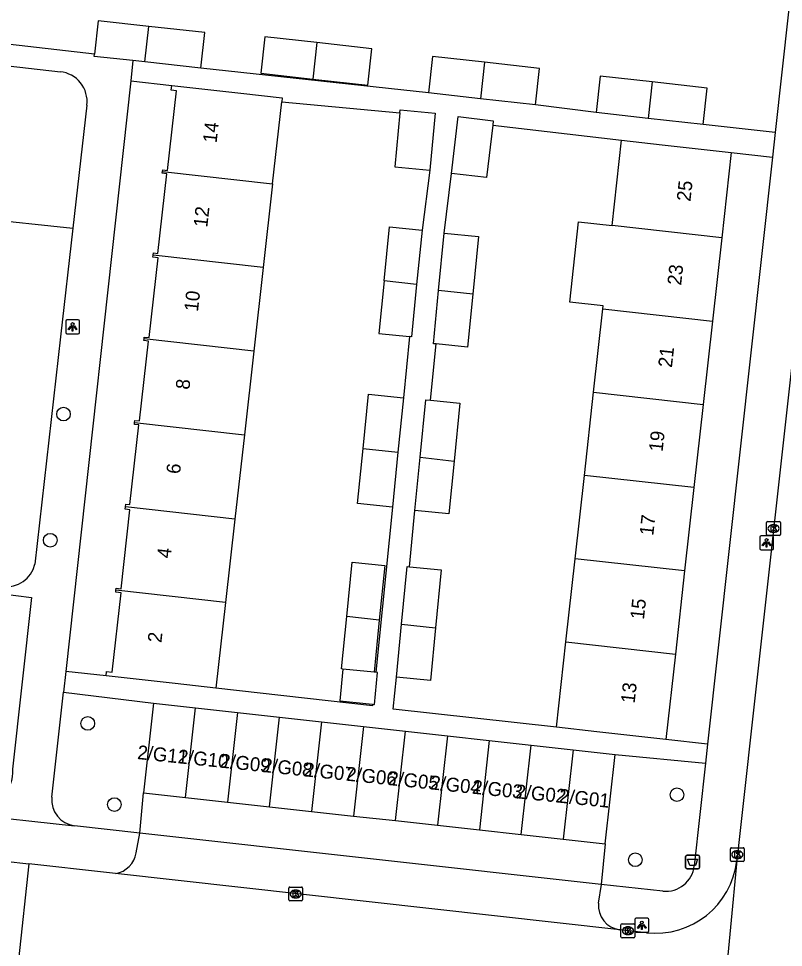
# Model space of a CAD drawing. Extents: x 161928 to 163055, y 386475 to 387428.
# Drawn here: x 162326.1 to 162381.1, y 386558.2 to 386624.9 of the extents above; entities that cross this region are included whole.
import ezdxf

# ---------------------------------------------------------------- set-up
doc = ezdxf.new("R2010")
doc.units = 0
for name, color, linetype in [('IMGEO_Afvalbak', 7, 'Continuous'), ('IMGEO_Boom', 7, 'Continuous'), ('IMGEO_Kolk', 7, 'Continuous'), ('IMGEO_Lichtpunt', 7, 'Continuous'), ('IMGEO_Pand', 7, 'Continuous'), ('IMGEO_Pand_nummerreeks', 7, 'Continuous'), ('IMGEO_Parkeervlak_open', 7, 'Continuous'), ('IMGEO_Rijbaan_lokaal_open', 7, 'Continuous'), ('IMGEO_Voetpad_open', 7, 'Continuous')]:
    doc.layers.add(name, color=color, linetype=linetype)

msp = doc.modelspace()

# ---------------------------------------------------------------- linework, layer by layer
at = {"layer": 'IMGEO_Afvalbak'}
for p, q in [((162374.057, 386563.908), (162374.057, 386564.708)), ((162374.057, 386564.708), (162374.057, 386563.908)), ((162374.157, 386564.808), (162374.947, 386564.808)), ((162374.947, 386564.808), (162374.157, 386564.808)), ((162375.047, 386564.708), (162375.047, 386563.908)), ((162375.047, 386563.908), (162375.047, 386564.708)), ((162374.947, 386563.808), (162374.157, 386563.808)), ((162374.157, 386563.808), (162374.947, 386563.808))]:
    msp.add_line(p, q, dxfattribs=at)
msp.add_lwpolyline([(162374.2, 386564.522), (162374.904, 386564.522), (162374.755, 386564.052), (162374.349, 386564.052), (162374.2, 386564.522)], dxfattribs=at)
for centre, start, end in [((162374.157, 386564.708), 90, 180), ((162374.157, 386564.708), 90, 180), ((162374.947, 386564.708), 0, 90), ((162374.947, 386564.708), 360, 90), ((162374.157, 386563.908), 180, 270), ((162374.157, 386563.908), 180, 270), ((162374.947, 386563.908), 270, 0), ((162374.947, 386563.908), 270, 0)]:
    msp.add_arc(centre, 0.1, start, end, dxfattribs=at)
at = {"layer": 'IMGEO_Boom'}
for centre in [(162329.347, 386596.493), (162328.39, 386587.431), (162331.089, 386574.263), (162373.432, 386569.145), (162333.003, 386568.438), (162370.439, 386564.472)]:
    msp.add_circle(centre, 0.489, dxfattribs=at)
at = {"layer": 'IMGEO_Kolk'}
for p, q in [((162379.873, 386587.844), (162379.873, 386588.696)), ((162379.948, 386588.77), (162380.8, 386588.77)), ((162380.361, 386588.55), (162380.386, 386588.55)), ((162380.874, 386588.696), (162380.874, 386587.844)), ((162380.8, 386587.77), (162379.948, 386587.77)), ((162380.384, 386587.99), (162380.359, 386587.99)), ((162377.269, 386564.412), (162377.269, 386565.264)), ((162377.344, 386565.338), (162378.196, 386565.338)), ((162377.757, 386565.118), (162377.782, 386565.118)), ((162378.27, 386565.264), (162378.27, 386564.412)), ((162378.196, 386564.338), (162377.344, 386564.338)), ((162377.78, 386564.558), (162377.755, 386564.558)), ((162345.53, 386561.585), (162345.53, 386562.437)), ((162345.605, 386562.511), (162346.457, 386562.511)), ((162346.531, 386562.437), (162346.531, 386561.585)), ((162346.041, 386561.731), (162346.016, 386561.731)), ((162346.018, 386562.291), (162346.043, 386562.291)), ((162346.457, 386561.511), (162345.605, 386561.511)), ((162369.409, 386558.943), (162369.409, 386559.795)), ((162369.484, 386559.869), (162370.336, 386559.869)), ((162370.41, 386559.795), (162370.41, 386558.943)), ((162369.92, 386559.089), (162369.895, 386559.089)), ((162369.897, 386559.649), (162369.922, 386559.649)), ((162370.336, 386558.869), (162369.484, 386558.869))]:
    msp.add_line(p, q, dxfattribs=at)
for points in [[(162379.873, 386587.844), (162379.873, 386588.696)], [(162379.948, 386588.77), (162380.8, 386588.77)], [(162380.194, 386588.47), (162380.317, 386588.47), (162380.317, 386588.319), (162380.447, 386588.47), (162380.611, 386588.47), (162380.465, 386588.319), (162380.618, 386588.07), (162380.466, 386588.07), (162380.381, 386588.234), (162380.317, 386588.167), (162380.317, 386588.07), (162380.194, 386588.07), (162380.194, 386588.47)], [(162380.874, 386588.696), (162380.874, 386587.844)], [(162380.8, 386587.77), (162379.948, 386587.77)], [(162377.269, 386564.412), (162377.269, 386565.264)], [(162377.344, 386565.338), (162378.196, 386565.338)], [(162377.59, 386565.038), (162377.713, 386565.038), (162377.713, 386564.887), (162377.843, 386565.038), (162378.007, 386565.038), (162377.861, 386564.887), (162378.014, 386564.638), (162377.862, 386564.638), (162377.777, 386564.802), (162377.713, 386564.735), (162377.713, 386564.638), (162377.59, 386564.638), (162377.59, 386565.038)], [(162378.27, 386565.264), (162378.27, 386564.412)], [(162378.196, 386564.338), (162377.344, 386564.338)], [(162345.53, 386561.585), (162345.53, 386562.437)], [(162345.605, 386562.511), (162346.457, 386562.511)], [(162346.531, 386562.437), (162346.531, 386561.585)], [(162345.851, 386562.211), (162345.974, 386562.211), (162345.974, 386562.06), (162346.104, 386562.211), (162346.268, 386562.211), (162346.122, 386562.06), (162346.275, 386561.811), (162346.123, 386561.811), (162346.038, 386561.975), (162345.974, 386561.908), (162345.974, 386561.811), (162345.851, 386561.811), (162345.851, 386562.211)], [(162346.457, 386561.511), (162345.605, 386561.511)], [(162369.409, 386558.943), (162369.409, 386559.795)], [(162369.484, 386559.869), (162370.336, 386559.869)], [(162370.41, 386559.795), (162370.41, 386558.943)], [(162369.73, 386559.569), (162369.853, 386559.569), (162369.853, 386559.418), (162369.983, 386559.569), (162370.147, 386559.569), (162370.001, 386559.418), (162370.154, 386559.169), (162370.002, 386559.169), (162369.917, 386559.333), (162369.853, 386559.266), (162369.853, 386559.169), (162369.73, 386559.169), (162369.73, 386559.569)], [(162370.336, 386558.869), (162369.484, 386558.869)]]:
    msp.add_lwpolyline(points, dxfattribs=at)
for centre, start, end in [((162379.95, 386588.694), 91.55205, 178.44795), ((162379.95, 386588.694), 91.55205, 178.44795), ((162380.798, 386588.694), 1.55205, 88.44795), ((162380.798, 386588.694), 1.55205, 88.44795), ((162379.95, 386587.846), 181.55205, 268.44795), ((162379.95, 386587.846), 181.55205, 268.44795), ((162380.798, 386587.846), 271.55205, 358.44795), ((162380.798, 386587.846), 271.55205, 358.44795), ((162377.346, 386565.262), 91.55205, 178.44795), ((162377.346, 386565.262), 91.55205, 178.44795), ((162378.194, 386565.262), 1.55205, 88.44795), ((162378.194, 386565.262), 1.55205, 88.44795), ((162377.346, 386564.414), 181.55205, 268.44795), ((162377.346, 386564.414), 181.55205, 268.44795), ((162378.194, 386564.414), 271.55205, 358.44795), ((162378.194, 386564.414), 271.55205, 358.44795), ((162345.607, 386562.435), 91.55205, 178.44795), ((162345.607, 386562.435), 91.55205, 178.44795), ((162346.455, 386562.435), 1.55205, 88.44795), ((162346.455, 386562.435), 1.55205, 88.44795), ((162345.607, 386561.587), 181.55205, 268.44795), ((162345.607, 386561.587), 181.55205, 268.44795), ((162346.455, 386561.587), 271.55205, 358.44795), ((162346.455, 386561.587), 271.55205, 358.44795), ((162369.486, 386559.793), 91.55205, 178.44795), ((162369.486, 386559.793), 91.55205, 178.44795), ((162370.334, 386559.793), 1.55205, 88.44795), ((162370.334, 386559.793), 1.55205, 88.44795), ((162369.486, 386558.945), 181.55205, 268.44795), ((162369.486, 386558.945), 181.55205, 268.44795), ((162370.334, 386558.945), 271.55205, 358.44795), ((162370.334, 386558.945), 271.55205, 358.44795)]:
    msp.add_arc(centre, 0.0765, start, end, dxfattribs=at)
for centre, major_axis, ratio, start_param, end_param in [((162380.36, 386588.27), (-0.387, 0.002), 0.722429, 4.712389, 7.853982), ((162380.385, 386588.27), (-0.39, 0.002), 0.717154, 1.570796, 4.712389), ((162377.756, 386564.838), (-0.387, 0.002), 0.722429, 4.712389, 7.853982), ((162377.781, 386564.838), (-0.39, 0.002), 0.717154, 1.570796, 4.712389), ((162346.017, 386562.011), (-0.387, 0.002), 0.722429, 4.712389, 7.853982), ((162346.042, 386562.011), (-0.39, 0.002), 0.717154, 1.570796, 4.712389), ((162369.896, 386559.369), (-0.387, 0.002), 0.722429, 4.712389, 7.853982), ((162369.921, 386559.369), (-0.39, 0.002), 0.717154, 1.570796, 4.712389)]:
    msp.add_ellipse(centre, major_axis=major_axis, ratio=ratio, start_param=start_param, end_param=end_param, dxfattribs=at)
at = {"layer": 'IMGEO_Lichtpunt'}
for p, q in [((162329.503, 386603.165), (162329.503, 386602.358)), ((162329.503, 386603.165), (162329.503, 386602.358)), ((162330.405, 386603.26), (162329.597, 386603.26)), ((162330.405, 386603.26), (162329.597, 386603.26)), ((162330.499, 386602.358), (162330.499, 386603.165)), ((162330.499, 386602.358), (162330.499, 386603.165)), ((162329.597, 386602.264), (162330.405, 386602.264)), ((162329.597, 386602.264), (162330.405, 386602.264)), ((162380.28, 386587.742), (162379.472, 386587.742)), ((162380.28, 386587.742), (162379.472, 386587.742)), ((162379.378, 386587.647), (162379.378, 386586.84)), ((162379.378, 386587.647), (162379.378, 386586.84)), ((162380.374, 386586.84), (162380.374, 386587.647)), ((162380.374, 386586.84), (162380.374, 386587.647)), ((162379.472, 386586.746), (162380.28, 386586.746)), ((162379.472, 386586.746), (162380.28, 386586.746)), ((162370.412, 386560.167), (162370.412, 386559.36)), ((162370.412, 386560.167), (162370.412, 386559.36)), ((162371.314, 386560.262), (162370.506, 386560.262)), ((162371.314, 386560.262), (162370.506, 386560.262)), ((162371.408, 386559.36), (162371.408, 386560.167)), ((162371.408, 386559.36), (162371.408, 386560.167)), ((162370.506, 386559.266), (162371.314, 386559.266)), ((162370.506, 386559.266), (162371.314, 386559.266))]:
    msp.add_line(p, q, dxfattribs=at)
for points in [[(162329.877, 386602.829), (162329.916, 386602.801), (162329.728, 386602.539), (162329.69, 386602.566), (162329.877, 386602.829)], [(162329.979, 386602.781), (162330.026, 386602.781), (162330.026, 386602.459), (162329.979, 386602.459), (162329.979, 386602.781)], [(162330.089, 386602.801), (162330.127, 386602.828), (162330.314, 386602.566), (162330.275, 386602.538), (162330.089, 386602.801)], [(162379.752, 386587.311), (162379.791, 386587.283), (162379.603, 386587.021), (162379.565, 386587.048), (162379.752, 386587.311)], [(162379.854, 386587.263), (162379.901, 386587.263), (162379.901, 386586.941), (162379.854, 386586.941), (162379.854, 386587.263)], [(162379.964, 386587.283), (162380.002, 386587.31), (162380.189, 386587.048), (162380.15, 386587.02), (162379.964, 386587.283)], [(162370.786, 386559.831), (162370.825, 386559.803), (162370.637, 386559.541), (162370.599, 386559.568), (162370.786, 386559.831)], [(162370.888, 386559.783), (162370.935, 386559.783), (162370.935, 386559.461), (162370.888, 386559.461), (162370.888, 386559.783)], [(162370.998, 386559.803), (162371.036, 386559.83), (162371.223, 386559.568), (162371.184, 386559.54), (162370.998, 386559.803)]]:
    msp.add_lwpolyline(points, dxfattribs=at)
for centre in [(162330.002, 386602.963), (162379.877, 386587.445), (162370.911, 386559.965)]:
    msp.add_circle(centre, 0.0994, dxfattribs=at)
for centre, start, end in [((162329.597, 386603.165), 90, 180), ((162329.597, 386603.165), 90, 180), ((162330.405, 386603.165), 0, 90), ((162330.405, 386603.165), 0, 90), ((162329.597, 386602.358), 180, 270), ((162329.597, 386602.358), 180, 270), ((162330.405, 386602.358), 270, 0), ((162330.405, 386602.358), 270, 360), ((162379.472, 386587.647), 90, 180), ((162379.472, 386587.647), 90, 180), ((162380.28, 386587.647), 0, 90), ((162380.28, 386587.647), 0, 90), ((162379.472, 386586.84), 180, 270), ((162379.472, 386586.84), 180, 270), ((162380.28, 386586.84), 270, 0), ((162380.28, 386586.84), 270, 360), ((162370.506, 386560.167), 90, 180), ((162370.506, 386560.167), 90, 180), ((162371.314, 386560.167), 0, 90), ((162371.314, 386560.167), 0, 90), ((162370.506, 386559.36), 180, 270), ((162370.506, 386559.36), 180, 270), ((162371.314, 386559.36), 270, 0), ((162371.314, 386559.36), 270, 360)]:
    msp.add_arc(centre, 0.0946, start, end, dxfattribs=at)
at = {"layer": 'IMGEO_Pand'}
for points in [[(162335.477, 386624.352), (162331.845, 386624.755), (162331.579, 386622.359)], [(162335.191, 386621.793), (162335.477, 386624.352)], [(162339.209, 386621.347), (162339.493, 386623.906), (162335.477, 386624.352)], [(162347.553, 386623.181), (162343.823, 386623.595), (162343.532, 386620.978), (162347.26, 386620.564)], [(162347.553, 386623.181), (162347.26, 386620.564)], [(162347.26, 386620.564), (162351.22, 386620.124), (162351.511, 386622.741), (162347.553, 386623.181)], [(162334.337, 386621.888), (162331.561, 386622.196), (162331.579, 386622.359)], [(162335.191, 386621.793), (162334.337, 386621.888)], [(162339.209, 386621.347), (162335.191, 386621.793)], [(162359.601, 386621.768), (162355.871, 386622.182), (162355.58, 386619.565)], [(162359.601, 386621.768), (162359.308, 386619.151)], [(162363.268, 386618.711), (162363.559, 386621.328), (162359.601, 386621.768)], [(162371.65, 386620.355), (162367.92, 386620.769), (162367.629, 386618.152)], [(162336.461, 386613.922), (162336.475, 386614.044), (162336.822, 386614.005), (162337.464, 386619.717), (162337.082, 386619.76), (162337.12, 386620.102)], [(162337.12, 386620.102), (162342.089, 386619.544), (162345.062, 386619.21), (162345.03, 386618.928)], [(162371.65, 386620.355), (162371.357, 386617.738)], [(162375.317, 386617.298), (162375.608, 386619.915), (162371.65, 386620.355)], [(162359.308, 386619.151), (162355.58, 386619.565)], [(162363.268, 386618.711), (162359.308, 386619.151)], [(162344.367, 386613.03), (162345.03, 386618.928)], [(162353.509, 386618.129), (162353.145, 386614.265), (162355.675, 386614.027)], [(162353.509, 386618.129), (162353.53, 386618.348), (162356.06, 386618.11), (162355.675, 386614.027)], [(162357.229, 386613.784), (162357.709, 386617.868), (162360.232, 386617.571), (162360.195, 386617.256)], [(162371.357, 386617.738), (162367.629, 386618.152)], [(162375.317, 386617.298), (162371.357, 386617.738)], [(162360.195, 386617.256), (162359.751, 386613.488), (162357.229, 386613.784)], [(162368.772, 386610.033), (162369.454, 386616.165)], [(162369.454, 386616.165), (162372.358, 386615.842), (162377.327, 386615.29)], [(162377.327, 386615.29), (162376.645, 386609.159)], [(162335.785, 386607.915), (162335.802, 386608.068), (162336.136, 386608.03), (162336.78, 386613.762), (162336.447, 386613.799), (162336.461, 386613.922)], [(162336.461, 386613.922), (162344.367, 386613.03)], [(162344.367, 386613.03), (162343.692, 386607.023)], [(162352.384, 386606.061), (162352.775, 386609.951), (162355.115, 386609.716)], [(162355.115, 386609.716), (162354.722, 386605.798)], [(162368.107, 386604.05), (162368.131, 386604.271), (162365.725, 386604.538), (162366.365, 386610.3), (162368.772, 386610.033)], [(162376.645, 386609.159), (162368.772, 386610.033)], [(162356.304, 386605.373), (162356.709, 386609.503)], [(162356.709, 386609.503), (162359.159, 386609.263), (162358.751, 386605.101)], [(162376.645, 386609.159), (162375.98, 386603.176)], [(162335.134, 386601.9), (162335.148, 386602.028), (162335.51, 386601.987), (162336.154, 386607.714), (162335.767, 386607.758), (162335.785, 386607.915)], [(162343.692, 386607.023), (162335.785, 386607.915)], [(162343.692, 386607.023), (162343.017, 386601.012)], [(162352.384, 386606.061), (162352.006, 386602.289), (162354.217, 386602.067)], [(162354.722, 386605.798), (162352.384, 386606.061)], [(162354.722, 386605.798), (162354.346, 386602.054), (162354.217, 386602.067)], [(162356.119, 386601.53), (162355.929, 386601.549), (162356.304, 386605.373)], [(162358.751, 386605.101), (162358.38, 386601.309), (162356.119, 386601.53)], [(162358.751, 386605.101), (162356.304, 386605.373)], [(162367.442, 386598.067), (162368.107, 386604.05)], [(162368.107, 386604.05), (162375.98, 386603.176)], [(162375.98, 386603.176), (162375.315, 386597.193)], [(162334.454, 386595.895), (162334.47, 386596.042), (162334.804, 386596.004), (162335.448, 386601.731), (162335.119, 386601.768), (162335.134, 386601.9)], [(162343.017, 386601.012), (162335.134, 386601.9)], [(162343.017, 386601.012), (162342.342, 386595.006)], [(162350.878, 386594.028), (162351.268, 386597.916), (162353.775, 386597.664)], [(162366.776, 386592.084), (162367.442, 386598.067)], [(162367.442, 386598.067), (162375.315, 386597.193)], [(162353.775, 386597.664), (162353.382, 386593.746)], [(162354.972, 386593.391), (162355.377, 386597.521), (162355.723, 386597.487)], [(162355.723, 386597.487), (162357.827, 386597.281), (162357.419, 386593.119)], [(162375.315, 386597.193), (162374.65, 386591.21)], [(162333.808, 386589.838), (162333.829, 386590.025), (162334.123, 386589.992), (162334.766, 386595.715), (162334.438, 386595.752), (162334.454, 386595.895)], [(162334.454, 386595.895), (162342.342, 386595.006)], [(162342.342, 386595.006), (162341.662, 386588.952)], [(162352.987, 386589.814), (162350.481, 386590.066), (162350.878, 386594.028)], [(162350.878, 386594.028), (162353.382, 386593.746)], [(162353.382, 386593.746), (162352.987, 386589.814)], [(162354.597, 386589.567), (162354.972, 386593.391)], [(162357.419, 386593.119), (162357.048, 386589.327), (162354.597, 386589.567)], [(162354.972, 386593.391), (162357.419, 386593.119)], [(162366.111, 386586.101), (162366.776, 386592.084)], [(162374.65, 386591.21), (162366.776, 386592.084)], [(162374.65, 386591.21), (162373.985, 386585.227)], [(162333.118, 386583.84), (162333.134, 386583.983), (162333.481, 386583.944), (162334.118, 386589.613), (162333.787, 386589.651), (162333.808, 386589.838)], [(162341.662, 386588.952), (162333.808, 386589.838)], [(162341.662, 386588.952), (162340.988, 386582.953)], [(162349.704, 386581.958), (162350.095, 386585.848), (162352.435, 386585.613), (162352.042, 386581.695)], [(162365.446, 386580.118), (162366.111, 386586.101)], [(162373.985, 386585.227), (162366.111, 386586.101)], [(162353.64, 386581.409), (162354.045, 386585.539), (162354.201, 386585.524)], [(162354.201, 386585.524), (162356.495, 386585.299), (162356.087, 386581.137)], [(162373.985, 386585.227), (162373.32, 386579.244)], [(162332.4, 386577.685), (162332.433, 386577.985), (162332.848, 386577.938), (162333.49, 386583.65), (162333.101, 386583.693), (162333.118, 386583.84)], [(162340.988, 386582.953), (162333.118, 386583.84)], [(162340.988, 386582.953), (162340.297, 386576.798)], [(162349.431, 386578.175), (162349.326, 386578.186), (162349.704, 386581.958)], [(162352.042, 386581.695), (162349.704, 386581.958)], [(162352.042, 386581.695), (162351.666, 386577.951)], [(162353.265, 386577.585), (162353.64, 386581.409)], [(162356.087, 386581.137), (162355.716, 386577.345), (162353.265, 386577.585)], [(162353.64, 386581.409), (162356.087, 386581.137)], [(162364.765, 386573.988), (162365.446, 386580.118)], [(162365.446, 386580.118), (162373.32, 386579.244)], [(162373.32, 386579.244), (162372.638, 386573.113)], [(162340.297, 386576.798), (162337.369, 386577.127), (162332.4, 386577.685)], [(162349.431, 386578.175), (162349.201, 386575.882), (162351.563, 386575.645)], [(162351.666, 386577.951), (162349.431, 386578.175)], [(162351.563, 386575.645), (162351.685, 386575.633), (162351.915, 386577.926), (162351.794, 386577.938)], [(162351.794, 386577.938), (162351.666, 386577.951)], [(162335.817, 386575.725), (162335.103, 386569.288)], [(162335.817, 386575.725), (162338.833, 386575.39)], [(162338.119, 386568.953), (162338.833, 386575.39)], [(162338.833, 386575.39), (162341.849, 386575.056)], [(162341.849, 386575.056), (162341.135, 386568.619)], [(162341.849, 386575.056), (162344.865, 386574.721)], [(162344.151, 386568.284), (162344.865, 386574.721)], [(162344.865, 386574.721), (162347.881, 386574.386)], [(162347.881, 386574.386), (162347.167, 386567.949)], [(162347.881, 386574.386), (162350.897, 386574.051)], [(162350.897, 386574.051), (162350.183, 386567.614)], [(162350.897, 386574.051), (162353.914, 386573.717)], [(162353.199, 386567.28), (162353.914, 386573.717)], [(162353.914, 386573.717), (162356.93, 386573.382)], [(162372.638, 386573.113), (162367.669, 386573.665), (162364.765, 386573.988)], [(162356.93, 386573.382), (162356.215, 386566.945)], [(162356.93, 386573.382), (162359.946, 386573.047)], [(162359.946, 386573.047), (162359.231, 386566.61)], [(162359.946, 386573.047), (162362.962, 386572.712)], [(162362.247, 386566.275), (162362.962, 386572.712)], [(162362.962, 386572.712), (162365.978, 386572.378)], [(162365.978, 386572.378), (162365.264, 386565.941)], [(162365.978, 386572.378), (162368.994, 386572.043)], [(162368.28, 386565.606), (162368.994, 386572.043)], [(162335.103, 386569.288), (162338.119, 386568.953)], [(162338.119, 386568.953), (162341.135, 386568.619)], [(162341.135, 386568.619), (162344.151, 386568.284)], [(162344.151, 386568.284), (162347.167, 386567.949)], [(162347.167, 386567.949), (162350.183, 386567.614)], [(162350.183, 386567.614), (162353.199, 386567.28)], [(162353.199, 386567.28), (162356.215, 386566.945)], [(162356.215, 386566.945), (162359.231, 386566.61)], [(162359.231, 386566.61), (162362.247, 386566.275)], [(162362.247, 386566.275), (162365.264, 386565.941)], [(162365.264, 386565.941), (162368.28, 386565.606)]]:
    msp.add_lwpolyline(points, dxfattribs=at)
at = {"layer": 'IMGEO_Parkeervlak_open'}
msp.add_lwpolyline([(162323.218, 386610.58), (162330.022, 386609.861)], dxfattribs=at)
at = {"layer": 'IMGEO_Rijbaan_lokaal_open'}
for points in [[(162385.93, 386638.274), (162377.724, 386564.413)], [(162323.428, 386564.57), (162326.864, 386564.186)], [(162377.724, 386564.413), (162376.367, 386550.047)], [(162326.864, 386564.186), (162326.118, 386557.275)], [(162333.087, 386563.491), (162332.431, 386563.564), (162326.864, 386564.186)], [(162369.315, 386559.435), (162333.087, 386563.491)], [(162371.239, 386559.222), (162369.315, 386559.435)]]:
    msp.add_lwpolyline(points, dxfattribs=at)
msp.add_arc((162371.884, 386565.062), 5.876, 263.69547, 353.65646, dxfattribs=at)
at = {"layer": 'IMGEO_Voetpad_open'}
for points in [[(162380.412, 386641.923), (162380.674, 386641.869), (162380.929, 386641.791), (162381.177, 386641.691), (162381.414, 386641.57), (162381.64, 386641.427), (162381.852, 386641.266), (162382.049, 386641.085), (162382.229, 386640.888), (162382.391, 386640.676), (162382.533, 386640.45), (162382.654, 386640.212), (162382.754, 386639.964), (162382.831, 386639.709), (162382.885, 386639.447), (162382.915, 386639.182), (162382.921, 386638.915), (162382.904, 386638.649), (162380.485, 386616.728)], [(162331.579, 386622.359), (162324.683, 386623.149)], [(162334.337, 386621.888), (162334.176, 386620.426)], [(162324.503, 386621.605), (162329.121, 386621.091)], [(162355.58, 386619.565), (162339.209, 386621.347)], [(162334.176, 386620.426), (162329.504, 386577.985)], [(162334.176, 386620.426), (162337.12, 386620.102)], [(162331.03, 386618.696), (162330.022, 386609.861)], [(162345.03, 386618.928), (162353.509, 386618.129)], [(162367.629, 386618.152), (162363.268, 386618.711)], [(162360.195, 386617.256), (162369.454, 386616.165)], [(162380.485, 386616.728), (162375.317, 386617.298)], [(162380.485, 386616.728), (162380.29, 386614.963)], [(162377.327, 386615.29), (162380.29, 386614.963)], [(162380.29, 386614.963), (162375.635, 386572.782)], [(162355.675, 386614.027), (162355.115, 386609.716)], [(162356.709, 386609.503), (162357.229, 386613.784)], [(162330.022, 386609.861), (162329.131, 386602.045), (162327.283, 386585.709)], [(162354.217, 386602.067), (162353.775, 386597.664)], [(162355.723, 386597.487), (162356.119, 386601.53)], [(162352.987, 386589.814), (162351.794, 386577.938)], [(162354.201, 386585.524), (162354.597, 386589.567)], [(162323.646, 386583.742), (162327.047, 386583.312), (162325.687, 386570.981), (162325.682, 386570.713), (162325.653, 386570.433), (162325.599, 386570.157), (162325.52, 386569.887), (162325.418, 386569.624), (162325.292, 386569.372), (162325.145, 386569.133), (162324.977, 386568.907), (162324.789, 386568.697), (162324.583, 386568.505), (162324.361, 386568.332), (162324.124, 386568.18), (162323.875, 386568.049), (162323.615, 386567.942), (162323.346, 386567.857), (162323.071, 386567.797), (162322.792, 386567.762), (162322.511, 386567.753), (162322.23, 386567.768)], [(162329.504, 386577.985), (162329.341, 386576.504)], [(162332.4, 386577.685), (162329.504, 386577.985)], [(162364.765, 386573.988), (162353.04, 386575.292), (162353.265, 386577.585)], [(162328.512, 386568.969), (162329.341, 386576.504)], [(162329.341, 386576.504), (162335.817, 386575.725)], [(162351.563, 386575.645), (162351.552, 386575.533), (162340.297, 386576.798)], [(162375.635, 386572.782), (162372.638, 386573.113)], [(162375.635, 386572.782), (162375.483, 386571.401)], [(162368.994, 386572.043), (162375.483, 386571.401)], [(162375.483, 386571.401), (162374.673, 386564.034)], [(162334.821, 386566.369), (162335.103, 386569.288)], [(162322.23, 386567.768), (162330.146, 386566.914)], [(162334.821, 386566.369), (162330.146, 386566.914)], [(162334.572, 386564.965), (162334.821, 386566.369)], [(162367.981, 386562.691), (162334.821, 386566.369)], [(162368.28, 386565.606), (162367.981, 386562.691)], [(162367.981, 386562.691), (162367.781, 386561.348)], [(162372.414, 386562.217), (162367.981, 386562.691)]]:
    msp.add_lwpolyline(points, dxfattribs=at)
for centre, radius, start, end in [((162328.879, 386618.94), 2.165, 353.52832, 83.58679), ((162325.262, 386586.156), 2.07, 262.30087, 347.52908), ((162330.361, 386568.762), 1.861, 173.62535, 263.35345), ((162332.825, 386565.24), 1.769, 278.52238, 351.05164), ((162372.632, 386564.259), 2.054, 263.91668, 353.70542), ((162369.581, 386561.22), 1.804, 175.92016, 261.53083)]:
    msp.add_arc(centre, radius, start, end, dxfattribs=at)

# ---------------------------------------------------------------- texts
at = {"layer": 'IMGEO_Pand_nummerreeks'}
for s, rotation, p in [('14', 83.69767, (162340.347, 386615.939)), ('25', 83.65623, (162374.397, 386611.735)), ('12', 83.69518, (162339.677, 386609.876)), ('23', 83.65757, (162373.727, 386605.71)), ('10', 83.69518, (162339.008, 386603.822)), ('21', 83.65623, (162373.069, 386599.796)), ('8', 83.69518, (162338.389, 386598.218)), ('19', 83.65623, (162372.397, 386593.749)), ('6', 83.69518, (162337.718, 386592.154)), ('17', 83.65623, (162371.727, 386587.724)), ('4', 83.69518, (162337.049, 386586.094)), ('15', 83.65623, (162371.058, 386581.698)), ('2', 83.69518, (162336.379, 386580.032)), ('13', 83.65623, (162370.388, 386575.673)), ('2/G11', 354.09386, (162334.618, 386571.711)), ('2/G10', 354.09386, (162337.523, 386571.41)), ('2/G09', 354.09386, (162340.55, 386571.097)), ('2/G08', 354.09386, (162343.571, 386570.785)), ('2/G07', 354.09386, (162346.592, 386570.472)), ('2/G06', 354.09386, (162349.613, 386570.16)), ('2/G05', 354.09386, (162352.634, 386569.847)), ('2/G04', 354.09386, (162355.658, 386569.534)), ('2/G03', 354.09386, (162358.672, 386569.223)), ('2/G02', 354.09386, (162361.79, 386568.9)), ('2/G01', 354.09386, (162364.918, 386568.576))]:
    msp.add_text(s, height=1, rotation=rotation, dxfattribs=at).set_placement(p)

doc.saveas('drawing.dxf')
